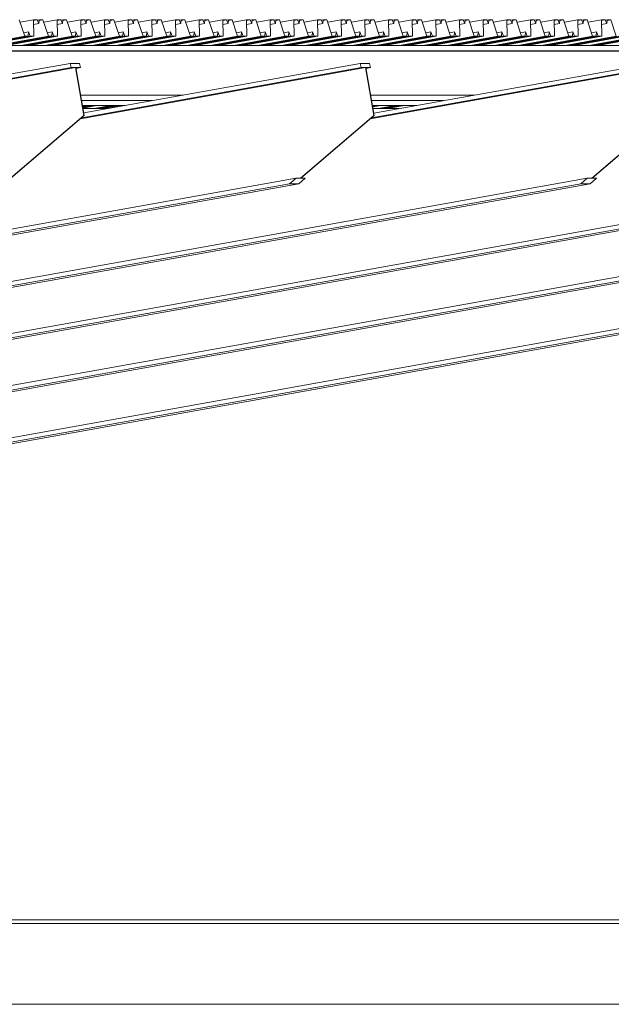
# Model space of a CAD drawing. Header units: millimetres. Extents: x -115474967 to 444143, y -74377 to 241828222.
# Tile 454 of 590: x 67145 to 68486, y 7652 to 9882. Entities that reach past the tile are written whole.
import ezdxf

# ---------------------------------------------------------------- set-up
doc = ezdxf.new("R2010")
doc.units = ezdxf.units.MM
doc.header["$MEASUREMENT"] = 0
doc.linetypes.add('PHANTOM', pattern=[2.5, 1.25, -0.25, 0.25, -0.25, 0.25, -0.25])
doc.layers.add('00-5 Grid 01', color=9, linetype='PHANTOM')

msp = doc.modelspace()

# ---------------------------------------------------------------- linework, layer by layer
at = {"layer": '00-5 Grid 01', "color": 9, "linetype": 'ByBlock', "lineweight": 0, "true_color": 0xc7c8ca}
for p, q in [((67156.4409, 9844.1324), (67144.23061, 9881.55549)), ((67146.00275, 9876.12454), (67176.32167, 9881.55549)), ((67184.98144, 9881.55549), (67176.32167, 9881.55549)), ((67176.32167, 9881.55549), (67177.10219, 9844.1324)), ((67176.35361, 9880.01002), (67184.98144, 9881.55549)), ((67188.63011, 9872.69164), (67184.98144, 9881.55549)), ((67185.27121, 9880.85131), (67189.20187, 9881.55549)), ((67189.20187, 9881.55549), (67188.63011, 9872.69164)), ((67189.10061, 9879.98587), (67197.86164, 9881.55549)), ((67197.86164, 9881.55549), (67189.20187, 9881.55549)), ((67210.07271, 9844.1324), (67197.86164, 9881.55549)), ((67199.63379, 9876.12454), (67229.9527, 9881.55549)), ((67238.61247, 9881.55549), (67229.9527, 9881.55549)), ((67229.9527, 9881.55549), (67230.73401, 9844.1324)), ((67229.98464, 9880.01002), (67238.61247, 9881.55549)), ((67242.26115, 9872.69164), (67238.61247, 9881.55549)), ((67238.90224, 9880.85131), (67242.83291, 9881.55549)), ((67242.83291, 9881.55549), (67242.26115, 9872.69164)), ((67242.73164, 9879.98587), (67251.49345, 9881.55549)), ((67251.49345, 9881.55549), (67242.83291, 9881.55549)), ((67263.70374, 9844.1324), (67251.49345, 9881.55549)), ((67253.26482, 9876.12454), (67283.58374, 9881.55549)), ((67292.24428, 9881.55549), (67283.58374, 9881.55549)), ((67283.58374, 9881.55549), (67284.36504, 9844.1324)), ((67283.61645, 9880.01002), (67292.24428, 9881.55549)), ((67295.89296, 9872.69164), (67292.24428, 9881.55549)), ((67292.53406, 9880.85131), (67296.46394, 9881.55549)), ((67296.46394, 9881.55549), (67295.89296, 9872.69164)), ((67296.36267, 9879.98587), (67305.12448, 9881.55549)), ((67305.12448, 9881.55549), (67296.46394, 9881.55549)), ((67317.33478, 9844.1324), (67305.12448, 9881.55549)), ((67306.89663, 9876.12454), (67337.21555, 9881.55549)), ((67345.87531, 9881.55549), (67337.21555, 9881.55549)), ((67337.21555, 9881.55549), (67337.99607, 9844.1324)), ((67337.24748, 9880.01002), (67345.87531, 9881.55549)), ((67349.52399, 9872.69164), (67345.87531, 9881.55549)), ((67346.16509, 9880.85131), (67350.09575, 9881.55549)), ((67350.09575, 9881.55549), (67349.52399, 9872.69164)), ((67349.99448, 9879.98587), (67358.75552, 9881.55549)), ((67358.75552, 9881.55549), (67350.09575, 9881.55549)), ((67370.96659, 9844.1324), (67358.75552, 9881.55549)), ((67360.52766, 9876.12454), (67390.84658, 9881.55549)), ((67399.50634, 9881.55549), (67390.84658, 9881.55549)), ((67390.84658, 9881.55549), (67391.6271, 9844.1324)), ((67390.87852, 9880.01002), (67399.50634, 9881.55549)), ((67403.15502, 9872.69164), (67399.50634, 9881.55549)), ((67399.79612, 9880.85131), (67403.72678, 9881.55549)), ((67403.72678, 9881.55549), (67403.15502, 9872.69164)), ((67403.62552, 9879.98587), (67412.38655, 9881.55549)), ((67412.38655, 9881.55549), (67403.72678, 9881.55549)), ((67424.59762, 9844.1324), (67412.38655, 9881.55549)), ((67414.1587, 9876.12454), (67444.47761, 9881.55549)), ((67453.13816, 9881.55549), (67444.47761, 9881.55549)), ((67444.47761, 9881.55549), (67445.25891, 9844.1324)), ((67444.51033, 9880.01002), (67453.13816, 9881.55549)), ((67456.78605, 9872.69164), (67453.13816, 9881.55549)), ((67453.42793, 9880.85131), (67457.35781, 9881.55549)), ((67457.35781, 9881.55549), (67456.78605, 9872.69164)), ((67457.25655, 9879.98587), (67466.01836, 9881.55549)), ((67466.01836, 9881.55549), (67457.35781, 9881.55549)), ((67478.22865, 9844.1324), (67466.01836, 9881.55549)), ((67467.78973, 9876.12454), (67498.10864, 9881.55549)), ((67506.76919, 9881.55549), (67498.10864, 9881.55549)), ((67498.10864, 9881.55549), (67498.88995, 9844.1324)), ((67498.14136, 9880.01002), (67506.76919, 9881.55549)), ((67510.41787, 9872.69164), (67506.76919, 9881.55549)), ((67507.05896, 9880.85131), (67510.98963, 9881.55549)), ((67510.98963, 9881.55549), (67510.41787, 9872.69164)), ((67510.88836, 9879.98587), (67519.64939, 9881.55549)), ((67519.64939, 9881.55549), (67510.98963, 9881.55549)), ((67531.85968, 9844.1324), (67519.64939, 9881.55549)), ((67521.42154, 9876.12454), (67551.74046, 9881.55549)), ((67560.40022, 9881.55549), (67551.74046, 9881.55549)), ((67551.74046, 9881.55549), (67552.52098, 9844.1324)), ((67551.77239, 9880.01002), (67560.40022, 9881.55549)), ((67564.0489, 9872.69164), (67560.40022, 9881.55549)), ((67560.69, 9880.85131), (67564.62066, 9881.55549)), ((67564.62066, 9881.55549), (67564.0489, 9872.69164)), ((67564.51939, 9879.98587), (67573.28042, 9881.55549)), ((67573.28042, 9881.55549), (67564.62066, 9881.55549)), ((67585.4915, 9844.1324), (67573.28042, 9881.55549)), ((67575.05257, 9876.12454), (67605.37149, 9881.55549)), ((67614.03125, 9881.55549), (67605.37149, 9881.55549)), ((67605.37149, 9881.55549), (67606.15279, 9844.1324)), ((67605.40343, 9880.01002), (67614.03125, 9881.55549)), ((67617.67993, 9872.69164), (67614.03125, 9881.55549)), ((67614.32103, 9880.85131), (67618.25169, 9881.55549)), ((67618.25169, 9881.55549), (67617.67993, 9872.69164)), ((67618.15043, 9879.98587), (67626.91224, 9881.55549)), ((67626.91224, 9881.55549), (67618.25169, 9881.55549)), ((67639.12253, 9844.1324), (67626.91224, 9881.55549)), ((67628.6836, 9876.12454), (67659.00252, 9881.55549)), ((67667.66306, 9881.55549), (67659.00252, 9881.55549)), ((67659.00252, 9881.55549), (67659.78382, 9844.1324)), ((67659.03524, 9880.01002), (67667.66306, 9881.55549)), ((67671.31174, 9872.69164), (67667.66306, 9881.55549)), ((67667.95284, 9880.85131), (67671.88272, 9881.55549)), ((67671.88272, 9881.55549), (67671.31174, 9872.69164)), ((67671.78146, 9879.98587), (67680.54327, 9881.55549)), ((67680.54327, 9881.55549), (67671.88272, 9881.55549)), ((67692.75356, 9844.1324), (67680.54327, 9881.55549)), ((67682.31542, 9876.12454), (67712.63433, 9881.55549)), ((67721.2941, 9881.55549), (67712.63433, 9881.55549)), ((67712.63433, 9881.55549), (67713.41486, 9844.1324)), ((67712.66627, 9880.01002), (67721.2941, 9881.55549)), ((67724.94277, 9872.69164), (67721.2941, 9881.55549)), ((67721.58387, 9880.85131), (67725.51453, 9881.55549)), ((67725.51453, 9881.55549), (67724.94277, 9872.69164)), ((67725.41327, 9879.98587), (67734.1743, 9881.55549)), ((67734.1743, 9881.55549), (67725.51453, 9881.55549)), ((67746.38537, 9844.1324), (67734.1743, 9881.55549)), ((67735.94645, 9876.12454), (67766.26536, 9881.55549)), ((67774.92513, 9881.55549), (67766.26536, 9881.55549)), ((67766.26536, 9881.55549), (67767.04589, 9844.1324)), ((67766.2973, 9880.01002), (67774.92513, 9881.55549)), ((67778.57381, 9872.69164), (67774.92513, 9881.55549)), ((67775.2149, 9880.85131), (67779.14557, 9881.55549)), ((67779.14557, 9881.55549), (67778.57381, 9872.69164)), ((67779.0443, 9879.98587), (67787.80533, 9881.55549)), ((67787.80533, 9881.55549), (67779.14557, 9881.55549)), ((67800.0164, 9844.1324), (67787.80533, 9881.55549)), ((67789.57748, 9876.12454), (67819.8964, 9881.55549)), ((67828.55694, 9881.55549), (67819.8964, 9881.55549)), ((67819.8964, 9881.55549), (67820.6777, 9844.1324)), ((67819.92911, 9880.01002), (67828.55694, 9881.55549)), ((67832.20484, 9872.69164), (67828.55694, 9881.55549)), ((67828.84672, 9880.85131), (67832.7766, 9881.55549)), ((67832.7766, 9881.55549), (67832.20484, 9872.69164)), ((67832.67533, 9879.98587), (67841.43714, 9881.55549)), ((67841.43714, 9881.55549), (67832.7766, 9881.55549)), ((67853.64744, 9844.1324), (67841.43714, 9881.55549)), ((67843.20851, 9876.12454), (67873.52743, 9881.55549)), ((67882.18797, 9881.55549), (67873.52743, 9881.55549)), ((67873.52743, 9881.55549), (67874.30873, 9844.1324)), ((67873.56014, 9880.01002), (67882.18797, 9881.55549)), ((67885.83665, 9872.69164), (67882.18797, 9881.55549)), ((67882.47775, 9880.85131), (67886.40841, 9881.55549)), ((67886.40841, 9881.55549), (67885.83665, 9872.69164)), ((67886.30715, 9879.98587), (67895.06818, 9881.55549)), ((67895.06818, 9881.55549), (67886.40841, 9881.55549)), ((67907.27847, 9844.1324), (67895.06818, 9881.55549)), ((67896.84032, 9876.12454), (67927.15924, 9881.55549)), ((67935.81901, 9881.55549), (67927.15924, 9881.55549)), ((67927.15924, 9881.55549), (67927.93976, 9844.1324)), ((67927.19118, 9880.01002), (67935.81901, 9881.55549)), ((67939.46768, 9872.69164), (67935.81901, 9881.55549)), ((67936.10878, 9880.85131), (67940.03944, 9881.55549)), ((67940.03944, 9881.55549), (67939.46768, 9872.69164)), ((67939.93818, 9879.98587), (67948.69921, 9881.55549)), ((67948.69921, 9881.55549), (67940.03944, 9881.55549)), ((67960.91028, 9844.1324), (67948.69921, 9881.55549)), ((67950.47136, 9876.12454), (67980.79027, 9881.55549)), ((67989.45004, 9881.55549), (67980.79027, 9881.55549)), ((67980.79027, 9881.55549), (67981.57157, 9844.1324)), ((67980.82221, 9880.01002), (67989.45004, 9881.55549)), ((67993.09871, 9872.69164), (67989.45004, 9881.55549)), ((67989.73981, 9880.85131), (67993.67048, 9881.55549)), ((67993.67048, 9881.55549), (67993.09871, 9872.69164)), ((67993.56921, 9879.98587), (68002.33102, 9881.55549)), ((68002.33102, 9881.55549), (67993.67048, 9881.55549)), ((68014.54131, 9844.1324), (68002.33102, 9881.55549)), ((68004.10239, 9876.12454), (68034.4213, 9881.55549)), ((68043.08185, 9881.55549), (68034.4213, 9881.55549)), ((68034.4213, 9881.55549), (68035.20261, 9844.1324)), ((68034.45402, 9880.01002), (68043.08185, 9881.55549)), ((68046.73053, 9872.69164), (68043.08185, 9881.55549)), ((68043.37162, 9880.85131), (68047.30151, 9881.55549)), ((68047.30151, 9881.55549), (68046.73053, 9872.69164)), ((68047.20024, 9879.98587), (68055.96205, 9881.55549)), ((68055.96205, 9881.55549), (68047.30151, 9881.55549)), ((68068.17234, 9844.1324), (68055.96205, 9881.55549)), ((68057.7342, 9876.12454), (68088.05312, 9881.55549)), ((68096.71288, 9881.55549), (68088.05312, 9881.55549)), ((68088.05312, 9881.55549), (68088.83364, 9844.1324)), ((68088.08505, 9880.01002), (68096.71288, 9881.55549)), ((68100.36156, 9872.69164), (68096.71288, 9881.55549)), ((68097.00266, 9880.85131), (68100.93332, 9881.55549)), ((68100.93332, 9881.55549), (68100.36156, 9872.69164)), ((68100.83205, 9879.98587), (68109.59308, 9881.55549)), ((68109.59308, 9881.55549), (68100.93332, 9881.55549)), ((68121.80416, 9844.1324), (68109.59308, 9881.55549)), ((68111.36523, 9876.12454), (68141.68415, 9881.55549)), ((68150.34391, 9881.55549), (68141.68415, 9881.55549)), ((68141.68415, 9881.55549), (68142.46467, 9844.1324)), ((68141.71609, 9880.01002), (68150.34391, 9881.55549)), ((68153.99259, 9872.69164), (68150.34391, 9881.55549)), ((68150.63369, 9880.85131), (68154.56435, 9881.55549)), ((68154.56435, 9881.55549), (68153.99259, 9872.69164)), ((68154.46309, 9879.98587), (68163.22412, 9881.55549)), ((68163.22412, 9881.55549), (68154.56435, 9881.55549)), ((68175.43519, 9844.1324), (68163.22412, 9881.55549)), ((68164.99626, 9876.12454), (68195.31518, 9881.55549)), ((68203.97572, 9881.55549), (68195.31518, 9881.55549)), ((68195.31518, 9881.55549), (68196.09648, 9844.1324)), ((68195.3479, 9880.01002), (68203.97572, 9881.55549)), ((68207.62362, 9872.69164), (68203.97572, 9881.55549)), ((68204.2655, 9880.85131), (68208.19538, 9881.55549)), ((68208.19538, 9881.55549), (68207.62362, 9872.69164)), ((68208.09412, 9879.98587), (68216.85593, 9881.55549)), ((68216.85593, 9881.55549), (68208.19538, 9881.55549)), ((68229.06622, 9844.1324), (68216.85593, 9881.55549)), ((68218.6273, 9876.12454), (68248.94621, 9881.55549)), ((68257.60676, 9881.55549), (68248.94621, 9881.55549)), ((68248.94621, 9881.55549), (68249.72752, 9844.1324)), ((68248.97893, 9880.01002), (68257.60676, 9881.55549)), ((68261.25543, 9872.69164), (68257.60676, 9881.55549)), ((68257.89653, 9880.85131), (68261.8272, 9881.55549)), ((68261.8272, 9881.55549), (68261.25543, 9872.69164)), ((68261.72593, 9879.98587), (68270.48696, 9881.55549)), ((68270.48696, 9881.55549), (68261.8272, 9881.55549)), ((68282.69725, 9844.1324), (68270.48696, 9881.55549)), ((68272.25911, 9876.12454), (68302.57802, 9881.55549)), ((68311.23779, 9881.55549), (68302.57802, 9881.55549)), ((68302.57802, 9881.55549), (68303.35855, 9844.1324)), ((68302.60996, 9880.01002), (68311.23779, 9881.55549)), ((68314.88647, 9872.69164), (68311.23779, 9881.55549)), ((68311.52756, 9880.85131), (68315.45823, 9881.55549)), ((68315.45823, 9881.55549), (68314.88647, 9872.69164)), ((68315.35696, 9879.98587), (68324.11799, 9881.55549)), ((68324.11799, 9881.55549), (68315.45823, 9881.55549)), ((68336.32906, 9844.1324), (68324.11799, 9881.55549)), ((68325.89014, 9876.12454), (68356.20906, 9881.55549)), ((68364.86882, 9881.55549), (68356.20906, 9881.55549)), ((68356.20906, 9881.55549), (68356.99036, 9844.1324)), ((68356.24099, 9880.01002), (68364.86882, 9881.55549)), ((68368.5175, 9872.69164), (68364.86882, 9881.55549)), ((68365.1586, 9880.85131), (68369.08926, 9881.55549)), ((68369.08926, 9881.55549), (68368.5175, 9872.69164)), ((68368.98799, 9879.98587), (68377.7498, 9881.55549)), ((68377.7498, 9881.55549), (68369.08926, 9881.55549)), ((68389.9601, 9844.1324), (68377.7498, 9881.55549)), ((68379.52117, 9876.12454), (68409.84009, 9881.55549)), ((68418.50063, 9881.55549), (68409.84009, 9881.55549)), ((68409.84009, 9881.55549), (68410.62139, 9844.1324)), ((68409.87281, 9880.01002), (68418.50063, 9881.55549)), ((68422.14931, 9872.69164), (68418.50063, 9881.55549)), ((68418.79041, 9880.85131), (68422.72029, 9881.55549)), ((68422.72029, 9881.55549), (68422.14931, 9872.69164)), ((68422.61903, 9879.98587), (68431.38084, 9881.55549)), ((68431.38084, 9881.55549), (68422.72029, 9881.55549)), ((68443.59113, 9844.1324), (68431.38084, 9881.55549)), ((68433.15298, 9876.12454), (68463.4719, 9881.55549)), ((68472.13167, 9881.55549), (68463.4719, 9881.55549)), ((68463.4719, 9881.55549), (68464.25242, 9844.1324)), ((68463.50384, 9880.01002), (68472.13167, 9881.55549)), ((68475.78034, 9872.69164), (68472.13167, 9881.55549)), ((68472.42144, 9880.85131), (68476.3521, 9881.55549)), ((68476.3521, 9881.55549), (68475.78034, 9872.69164)), ((68476.25084, 9879.98587), (68485.01187, 9881.55549)), ((68485.01187, 9881.55549), (68476.3521, 9881.55549)), ((68497.22294, 9844.1324), (68485.01187, 9881.55549)), ((67153.95989, 9851.73823), (67165.10534, 9853.73472)), ((67165.10534, 9853.73472), (67164.48606, 9844.1324)), ((67169.05781, 9844.1324), (67165.10534, 9853.73472)), ((67176.55147, 9870.52845), (67188.63011, 9872.69164)), ((67207.59093, 9851.73823), (67218.73637, 9853.73472)), ((67218.73637, 9853.73472), (67218.11709, 9844.1324)), ((67222.68884, 9844.1324), (67218.73637, 9853.73472)), ((67230.1825, 9870.52845), (67242.26115, 9872.69164)), ((67261.22196, 9851.73823), (67272.3674, 9853.73472)), ((67272.3674, 9853.73472), (67271.74813, 9844.1324)), ((67276.31988, 9844.1324), (67272.3674, 9853.73472)), ((67283.81431, 9870.52845), (67295.89296, 9872.69164)), ((67314.85299, 9851.73823), (67325.99921, 9853.73472)), ((67325.99921, 9853.73472), (67325.37994, 9844.1324)), ((67329.95169, 9844.1324), (67325.99921, 9853.73472)), ((67337.44534, 9870.52845), (67349.52399, 9872.69164)), ((67368.4848, 9851.73823), (67379.63025, 9853.73472)), ((67379.63025, 9853.73472), (67379.01097, 9844.1324)), ((67383.58272, 9844.1324), (67379.63025, 9853.73472)), ((67391.07637, 9870.52845), (67403.15502, 9872.69164)), ((67422.11583, 9851.73823), (67433.26128, 9853.73472)), ((67433.26128, 9853.73472), (67432.642, 9844.1324)), ((67437.21375, 9844.1324), (67433.26128, 9853.73472)), ((67444.70819, 9870.52845), (67456.78605, 9872.69164)), ((67475.74687, 9851.73823), (67486.89231, 9853.73472)), ((67486.89231, 9853.73472), (67486.27381, 9844.1324)), ((67490.84556, 9844.1324), (67486.89231, 9853.73472)), ((67498.33922, 9870.52845), (67510.41787, 9872.69164)), ((67529.37868, 9851.73823), (67540.52412, 9853.73472)), ((67540.52412, 9853.73472), (67539.90485, 9844.1324)), ((67544.4766, 9844.1324), (67540.52412, 9853.73472)), ((67551.97025, 9870.52845), (67564.0489, 9872.69164)), ((67583.00971, 9851.73823), (67594.15516, 9853.73472)), ((67594.15516, 9853.73472), (67593.53588, 9844.1324)), ((67598.10763, 9844.1324), (67594.15516, 9853.73472)), ((67605.60128, 9870.52845), (67617.67993, 9872.69164)), ((67636.64074, 9851.73823), (67647.78619, 9853.73472)), ((67647.78619, 9853.73472), (67647.16691, 9844.1324)), ((67651.73866, 9844.1324), (67647.78619, 9853.73472)), ((67659.23309, 9870.52845), (67671.31174, 9872.69164)), ((67690.27255, 9851.73823), (67701.418, 9853.73472)), ((67701.418, 9853.73472), (67700.79872, 9844.1324)), ((67705.37047, 9844.1324), (67701.418, 9853.73472)), ((67712.86413, 9870.52845), (67724.94277, 9872.69164)), ((67743.90359, 9851.73823), (67755.04903, 9853.73472)), ((67755.04903, 9853.73472), (67754.42975, 9844.1324)), ((67759.00151, 9844.1324), (67755.04903, 9853.73472)), ((67766.49516, 9870.52845), (67778.57381, 9872.69164)), ((67797.53462, 9851.73823), (67808.68006, 9853.73472)), ((67808.68006, 9853.73472), (67808.06079, 9844.1324)), ((67812.63254, 9844.1324), (67808.68006, 9853.73472)), ((67820.12697, 9870.52845), (67832.20484, 9872.69164)), ((67851.16565, 9851.73823), (67862.3111, 9853.73472)), ((67862.3111, 9853.73472), (67861.6926, 9844.1324)), ((67866.26435, 9844.1324), (67862.3111, 9853.73472)), ((67873.758, 9870.52845), (67885.83665, 9872.69164)), ((67904.79746, 9851.73823), (67915.94291, 9853.73472)), ((67915.94291, 9853.73472), (67915.32363, 9844.1324)), ((67919.89538, 9844.1324), (67915.94291, 9853.73472)), ((67927.38903, 9870.52845), (67939.46768, 9872.69164)), ((67958.42849, 9851.73823), (67969.57394, 9853.73472)), ((67969.57394, 9853.73472), (67968.95466, 9844.1324)), ((67973.52641, 9844.1324), (67969.57394, 9853.73472)), ((67981.02007, 9870.52845), (67993.09871, 9872.69164)), ((68012.05953, 9851.73823), (68023.20497, 9853.73472)), ((68023.20497, 9853.73472), (68022.58569, 9844.1324)), ((68027.15745, 9844.1324), (68023.20497, 9853.73472)), ((68034.65188, 9870.52845), (68046.73053, 9872.69164)), ((68065.69134, 9851.73823), (68076.83678, 9853.73472)), ((68076.83678, 9853.73472), (68076.21751, 9844.1324)), ((68080.78926, 9844.1324), (68076.83678, 9853.73472)), ((68088.28291, 9870.52845), (68100.36156, 9872.69164)), ((68119.32237, 9851.73823), (68130.46782, 9853.73472)), ((68130.46782, 9853.73472), (68129.84854, 9844.1324)), ((68134.42029, 9844.1324), (68130.46782, 9853.73472)), ((68141.91394, 9870.52845), (68153.99259, 9872.69164)), ((68172.9534, 9851.73823), (68184.09885, 9853.73472)), ((68184.09885, 9853.73472), (68183.47957, 9844.1324)), ((68188.05132, 9844.1324), (68184.09885, 9853.73472)), ((68195.54575, 9870.52845), (68207.62362, 9872.69164)), ((68226.58443, 9851.73823), (68237.72988, 9853.73472)), ((68237.72988, 9853.73472), (68237.11138, 9844.1324)), ((68241.68313, 9844.1324), (68237.72988, 9853.73472)), ((68249.17679, 9870.52845), (68261.25543, 9872.69164)), ((68280.21625, 9851.73823), (68291.36169, 9853.73472)), ((68291.36169, 9853.73472), (68290.74241, 9844.1324)), ((68295.31417, 9844.1324), (68291.36169, 9853.73472)), ((68302.80782, 9870.52845), (68314.88647, 9872.69164)), ((68333.84728, 9851.73823), (68344.99272, 9853.73472)), ((68344.99272, 9853.73472), (68344.37345, 9844.1324)), ((68348.9452, 9844.1324), (68344.99272, 9853.73472)), ((68356.43885, 9870.52845), (68368.5175, 9872.69164)), ((68387.47831, 9851.73823), (68398.62376, 9853.73472)), ((68398.62376, 9853.73472), (68398.00448, 9844.1324)), ((68402.57701, 9844.1324), (68398.62376, 9853.73472)), ((68410.07066, 9870.52845), (68422.14931, 9872.69164)), ((68441.11012, 9851.73823), (68452.25557, 9853.73472)), ((68452.25557, 9853.73472), (68451.63629, 9844.1324)), ((68456.20804, 9844.1324), (68452.25557, 9853.73472)), ((68463.7017, 9870.52845), (68475.78034, 9872.69164)), ((67040.45597, 9823.35738), (67156.4409, 9844.1324)), ((67048.50036, 9823.35738), (67164.48606, 9844.1324)), ((67053.07211, 9823.35738), (67169.05781, 9844.1324)), ((67061.11727, 9823.35738), (67177.10219, 9844.1324)), ((67094.08701, 9823.35738), (67210.07271, 9844.1324)), ((67102.13139, 9823.35738), (67218.11709, 9844.1324)), ((67106.70392, 9823.35738), (67222.68884, 9844.1324)), ((67114.7483, 9823.35738), (67230.73401, 9844.1324)), ((67147.71804, 9823.35738), (67263.70374, 9844.1324)), ((67155.7632, 9823.35738), (67271.74813, 9844.1324)), ((67164.48606, 9844.1324), (67156.4409, 9844.1324)), ((67160.33495, 9823.35738), (67276.31988, 9844.1324)), ((67168.37933, 9823.35738), (67284.36504, 9844.1324)), ((67177.10219, 9844.1324), (67169.05781, 9844.1324)), ((67201.34985, 9823.35738), (67317.33478, 9844.1324)), ((67209.39423, 9823.35738), (67325.37994, 9844.1324)), ((67218.11709, 9844.1324), (67210.07271, 9844.1324)), ((67213.96598, 9823.35738), (67329.95169, 9844.1324)), ((67222.01114, 9823.35738), (67337.99607, 9844.1324)), ((67230.73401, 9844.1324), (67222.68884, 9844.1324)), ((67254.98088, 9823.35738), (67370.96659, 9844.1324)), ((67263.02526, 9823.35738), (67379.01097, 9844.1324)), ((67271.74813, 9844.1324), (67263.70374, 9844.1324)), ((67267.59702, 9823.35738), (67383.58272, 9844.1324)), ((67275.64218, 9823.35738), (67391.6271, 9844.1324)), ((67284.36504, 9844.1324), (67276.31988, 9844.1324)), ((67308.61191, 9823.35738), (67424.59762, 9844.1324)), ((67316.65708, 9823.35738), (67432.642, 9844.1324)), ((67325.37994, 9844.1324), (67317.33478, 9844.1324)), ((67321.22883, 9823.35738), (67437.21375, 9844.1324)), ((67329.27321, 9823.35738), (67445.25891, 9844.1324)), ((67337.99607, 9844.1324), (67329.95169, 9844.1324)), ((67362.24373, 9823.35738), (67478.22865, 9844.1324)), ((67370.28811, 9823.35738), (67486.27381, 9844.1324)), ((67379.01097, 9844.1324), (67370.96659, 9844.1324)), ((67374.85986, 9823.35738), (67490.84556, 9844.1324)), ((67382.90424, 9823.35738), (67498.88995, 9844.1324)), ((67391.6271, 9844.1324), (67383.58272, 9844.1324)), ((67415.87476, 9823.35738), (67531.85968, 9844.1324)), ((67423.91914, 9823.35738), (67539.90485, 9844.1324)), ((67432.642, 9844.1324), (67424.59762, 9844.1324)), ((67428.49089, 9823.35738), (67544.4766, 9844.1324)), ((67436.53605, 9823.35738), (67552.52098, 9844.1324)), ((67445.25891, 9844.1324), (67437.21375, 9844.1324)), ((67469.50579, 9823.35738), (67585.4915, 9844.1324)), ((67477.55095, 9823.35738), (67593.53588, 9844.1324)), ((67486.27381, 9844.1324), (67478.22865, 9844.1324)), ((67482.1227, 9823.35738), (67598.10763, 9844.1324)), ((67490.16709, 9823.35738), (67606.15279, 9844.1324)), ((67498.88995, 9844.1324), (67490.84556, 9844.1324)), ((67523.13682, 9823.35738), (67639.12253, 9844.1324)), ((67531.18198, 9823.35738), (67647.16691, 9844.1324)), ((67539.90485, 9844.1324), (67531.85968, 9844.1324)), ((67535.75374, 9823.35738), (67651.73866, 9844.1324)), ((67543.79812, 9823.35738), (67659.78382, 9844.1324)), ((67552.52098, 9844.1324), (67544.4766, 9844.1324)), ((67576.76863, 9823.35738), (67692.75356, 9844.1324)), ((67584.81302, 9823.35738), (67700.79872, 9844.1324)), ((67593.53588, 9844.1324), (67585.4915, 9844.1324)), ((67589.38477, 9823.35738), (67705.37047, 9844.1324)), ((67597.42993, 9823.35738), (67713.41486, 9844.1324)), ((67606.15279, 9844.1324), (67598.10763, 9844.1324)), ((67630.39967, 9823.35738), (67746.38537, 9844.1324)), ((67638.44405, 9823.35738), (67754.42975, 9844.1324)), ((67647.16691, 9844.1324), (67639.12253, 9844.1324)), ((67643.0158, 9823.35738), (67759.00151, 9844.1324)), ((67651.06096, 9823.35738), (67767.04589, 9844.1324)), ((67659.78382, 9844.1324), (67651.73866, 9844.1324)), ((67684.0307, 9823.35738), (67800.0164, 9844.1324)), ((67692.07586, 9823.35738), (67808.06079, 9844.1324)), ((67700.79872, 9844.1324), (67692.75356, 9844.1324)), ((67696.64761, 9823.35738), (67812.63254, 9844.1324)), ((67704.69199, 9823.35738), (67820.6777, 9844.1324)), ((67713.41486, 9844.1324), (67705.37047, 9844.1324)), ((67737.66251, 9823.35738), (67853.64744, 9844.1324)), ((67745.70689, 9823.35738), (67861.6926, 9844.1324)), ((67754.42975, 9844.1324), (67746.38537, 9844.1324)), ((67750.27864, 9823.35738), (67866.26435, 9844.1324)), ((67758.32303, 9823.35738), (67874.30873, 9844.1324)), ((67767.04589, 9844.1324), (67759.00151, 9844.1324)), ((67791.29354, 9823.35738), (67907.27847, 9844.1324)), ((67799.33792, 9823.35738), (67915.32363, 9844.1324)), ((67808.06079, 9844.1324), (67800.0164, 9844.1324)), ((67803.90968, 9823.35738), (67919.89538, 9844.1324)), ((67811.95484, 9823.35738), (67927.93976, 9844.1324)), ((67820.6777, 9844.1324), (67812.63254, 9844.1324)), ((67844.92457, 9823.35738), (67960.91028, 9844.1324)), ((67852.96974, 9823.35738), (67968.95466, 9844.1324)), ((67861.6926, 9844.1324), (67853.64744, 9844.1324)), ((67857.54149, 9823.35738), (67973.52641, 9844.1324)), ((67865.58587, 9823.35738), (67981.57157, 9844.1324)), ((67874.30873, 9844.1324), (67866.26435, 9844.1324)), ((67898.55561, 9823.35738), (68014.54131, 9844.1324)), ((67906.60077, 9823.35738), (68022.58569, 9844.1324)), ((67915.32363, 9844.1324), (67907.27847, 9844.1324)), ((67911.17252, 9823.35738), (68027.15745, 9844.1324)), ((67919.2169, 9823.35738), (68035.20261, 9844.1324)), ((67927.93976, 9844.1324), (67919.89538, 9844.1324)), ((67952.18742, 9823.35738), (68068.17234, 9844.1324)), ((67960.2318, 9823.35738), (68076.21751, 9844.1324)), ((67968.95466, 9844.1324), (67960.91028, 9844.1324)), ((67964.80355, 9823.35738), (68080.78926, 9844.1324)), ((67972.84871, 9823.35738), (68088.83364, 9844.1324)), ((67981.57157, 9844.1324), (67973.52641, 9844.1324)), ((68005.81845, 9823.35738), (68121.80416, 9844.1324)), ((68013.86283, 9823.35738), (68129.84854, 9844.1324)), ((68022.58569, 9844.1324), (68014.54131, 9844.1324)), ((68018.43458, 9823.35738), (68134.42029, 9844.1324)), ((68026.47975, 9823.35738), (68142.46467, 9844.1324)), ((68035.20261, 9844.1324), (68027.15745, 9844.1324)), ((68059.44948, 9823.35738), (68175.43519, 9844.1324)), ((68067.49464, 9823.35738), (68183.47957, 9844.1324)), ((68076.21751, 9844.1324), (68068.17234, 9844.1324)), ((68072.0664, 9823.35738), (68188.05132, 9844.1324)), ((68080.11078, 9823.35738), (68196.09648, 9844.1324)), ((68088.83364, 9844.1324), (68080.78926, 9844.1324)), ((68113.08129, 9823.35738), (68229.06622, 9844.1324)), ((68121.12568, 9823.35738), (68237.11138, 9844.1324)), ((68129.84854, 9844.1324), (68121.80416, 9844.1324)), ((68125.69743, 9823.35738), (68241.68313, 9844.1324)), ((68133.74181, 9823.35738), (68249.72752, 9844.1324)), ((68142.46467, 9844.1324), (68134.42029, 9844.1324)), ((68166.71233, 9823.35738), (68282.69725, 9844.1324)), ((68174.75671, 9823.35738), (68290.74241, 9844.1324)), ((68183.47957, 9844.1324), (68175.43519, 9844.1324)), ((68179.32846, 9823.35738), (68295.31417, 9844.1324)), ((68187.37362, 9823.35738), (68303.35855, 9844.1324)), ((68196.09648, 9844.1324), (68188.05132, 9844.1324)), ((68220.34336, 9823.35738), (68336.32906, 9844.1324)), ((68228.38852, 9823.35738), (68344.37345, 9844.1324)), ((68237.11138, 9844.1324), (68229.06622, 9844.1324)), ((68232.96027, 9823.35738), (68348.9452, 9844.1324)), ((68241.00465, 9823.35738), (68356.99036, 9844.1324)), ((68249.72752, 9844.1324), (68241.68313, 9844.1324)), ((68273.97439, 9823.35738), (68389.9601, 9844.1324)), ((68282.01955, 9823.35738), (68398.00448, 9844.1324)), ((68290.74241, 9844.1324), (68282.69725, 9844.1324)), ((68286.5913, 9823.35738), (68402.57701, 9844.1324)), ((68294.63569, 9823.35738), (68410.62139, 9844.1324)), ((68303.35855, 9844.1324), (68295.31417, 9844.1324)), ((68327.6062, 9823.35738), (68443.59113, 9844.1324)), ((68335.65059, 9823.35738), (68451.63629, 9844.1324)), ((68344.37345, 9844.1324), (68336.32906, 9844.1324)), ((68340.22234, 9823.35738), (68456.20804, 9844.1324)), ((68348.2675, 9823.35738), (68464.25242, 9844.1324)), ((68356.99036, 9844.1324), (68348.9452, 9844.1324)), ((68381.23724, 9823.35738), (68497.22294, 9844.1324)), ((68389.28162, 9823.35738), (68505.26732, 9844.1324)), ((68398.00448, 9844.1324), (68389.9601, 9844.1324)), ((68393.85415, 9823.35738), (68509.83907, 9844.1324)), ((68401.89853, 9823.35738), (68517.88346, 9844.1324)), ((68410.62139, 9844.1324), (68402.57701, 9844.1324)), ((68434.86827, 9823.35738), (68550.85397, 9844.1324)), ((68442.91343, 9823.35738), (68558.89836, 9844.1324)), ((68451.63629, 9844.1324), (68443.59113, 9844.1324)), ((68447.48518, 9823.35738), (68563.47011, 9844.1324)), ((68455.52956, 9823.35738), (68571.51527, 9844.1324)), ((68464.25242, 9844.1324), (68456.20804, 9844.1324)), ((70143.29268, 9823.35738), (64676.12503, 9823.35738)), ((70143.52481, 9810.50288), (64676.35638, 9810.50288)), ((70145.46365, 9810.8503), (64678.29601, 9810.8503)), ((66620.31753, 9656.43353), (67271.4973, 9773.06733)), ((66622.97614, 9658.69954), (67261.50316, 9773.06733)), ((66628.93133, 9669.71802), (67259.82761, 9782.71872)), ((67280.90565, 9782.71872), (67259.82761, 9782.71872)), ((67261.50316, 9773.06733), (67259.82761, 9782.71872)), ((67271.4973, 9773.06733), (67261.50316, 9773.06733)), ((67290.33581, 9664.54179), (67271.4973, 9773.06733)), ((67272.58629, 9773.06733), (67291.42481, 9664.54179)), ((67282.58043, 9773.06733), (67272.58629, 9773.06733)), ((67272.88775, 9771.33102), (67282.58043, 9773.06733)), ((67282.58043, 9773.06733), (67280.90565, 9782.71872)), ((67283.08052, 9657.42905), (67928.70081, 9773.06733)), ((67285.73991, 9659.69584), (67918.70668, 9773.06733)), ((67290.39424, 9670.48062), (67917.0319, 9782.71872)), ((67938.10917, 9782.71872), (67917.0319, 9782.71872)), ((67918.70668, 9773.06733), (67917.0319, 9782.71872)), ((67928.70081, 9773.06733), (67918.70668, 9773.06733)), ((67947.53933, 9664.54179), (67928.70081, 9773.06733)), ((67929.78981, 9773.06733), (67948.62832, 9664.54179)), ((67939.78394, 9773.06733), (67929.78981, 9773.06733)), ((67930.09127, 9771.33102), (67939.78394, 9773.06733)), ((67939.78394, 9773.06733), (67938.10917, 9782.71872)), ((67939.50507, 9656.76537), (68588.83246, 9773.06733)), ((67942.16446, 9659.03216), (68578.83833, 9773.06733)), ((67947.68577, 9669.97196), (68577.16277, 9782.71872)), ((67515.46868, 9710.79367), (67283.396, 9710.79367)), ((67445.64061, 9698.28659), (67285.56698, 9698.28659)), ((68175.59955, 9710.79367), (67940.59952, 9710.79367)), ((68105.77148, 9698.28659), (67942.7705, 9698.28659)), ((67384.07736, 9687.26033), (67287.48168, 9687.26033)), ((67287.8478, 9685.15011), (67299.63044, 9687.26033)), ((67288.09005, 9683.75265), (67307.67482, 9687.26033)), ((67288.22793, 9682.9581), (67312.24657, 9687.26033)), ((67288.47097, 9681.56064), (67320.29173, 9687.26033)), ((67344.16237, 9680.11098), (67288.72257, 9680.11098)), ((67313.34803, 9680.11098), (67353.26147, 9687.26033)), ((67321.39241, 9680.11098), (67361.30585, 9687.26033)), ((67325.96416, 9680.11098), (67365.87838, 9687.26033)), ((67334.00932, 9680.11098), (67373.92276, 9687.26033)), ((68044.20823, 9687.26033), (67944.6852, 9687.26033)), ((67944.88305, 9686.11992), (67951.25032, 9687.26033)), ((67945.02093, 9685.32538), (67955.82207, 9687.26033)), ((67945.26319, 9683.92791), (67963.86646, 9687.26033)), ((68004.29324, 9680.11098), (67945.92609, 9680.11098)), ((67956.92275, 9680.11098), (67996.83619, 9687.26033)), ((67964.96791, 9680.11098), (68004.88135, 9687.26033)), ((67969.53967, 9680.11098), (68009.45311, 9687.26033)), ((67977.58405, 9680.11098), (68017.49749, 9687.26033)), ((67124.12471, 9522.87123), (67290.33581, 9664.54179)), ((67291.42481, 9664.54179), (67125.21371, 9522.87123)), ((67291.42481, 9664.54179), (67290.33581, 9664.54179)), ((67781.32823, 9522.87123), (67947.53933, 9664.54179)), ((67948.62832, 9664.54179), (67782.41722, 9522.87123)), ((67948.62832, 9664.54179), (67947.53933, 9664.54179)), ((68441.4591, 9522.87123), (68607.67098, 9664.54179)), ((68608.75997, 9664.54179), (68442.54809, 9522.87123)), ((65516.97991, 9119.0903), (67771.3341, 9522.87123)), ((65803.24993, 9052.12726), (68431.46496, 9522.87123)), ((66089.51995, 8985.42674), (69090.13294, 9522.87123)), ((66375.78996, 8918.72621), (69748.80013, 9522.87123)), ((66638.22128, 8847.75617), (70407.46732, 9522.87123)), ((67771.3341, 9522.87123), (67756.55322, 9510.27224)), ((67781.32823, 9522.87123), (67771.3341, 9522.87123)), ((67792.41136, 9522.87123), (67777.63048, 9510.27224)), ((67792.41136, 9522.87123), (67782.41722, 9522.87123)), ((68431.46496, 9522.87123), (68416.68408, 9510.27224)), ((68441.4591, 9522.87123), (68431.46496, 9522.87123)), ((68452.54223, 9522.87123), (68437.76135, 9510.27224)), ((68452.54223, 9522.87123), (68442.54809, 9522.87123)), ((65516.97991, 9109.139), (67756.55322, 9510.27224)), ((65526.14055, 9107.00464), (67777.63048, 9510.27224)), ((65803.24993, 9042.17675), (68416.68408, 9510.27224)), ((65812.41057, 9040.0416), (68437.76135, 9510.27224)), ((66089.51995, 8975.47544), (69075.35128, 9510.27224)), ((66098.68059, 8973.34108), (69096.42854, 9510.27224)), ((66375.78996, 8908.77492), (69734.01925, 9510.27224)), ((66384.9506, 8906.64055), (69755.09651, 9510.27224)), ((66662.55618, 8842.1632), (70392.68644, 9510.27224)), ((66671.78771, 8840.04129), (70413.7637, 9510.27224)), ((67777.63048, 9510.27224), (67756.55322, 9510.27224)), ((68437.76135, 9510.27224), (68416.68408, 9510.27224)), ((65726.99928, 7843.78113), (69475.28023, 7843.78113)), ((65726.99928, 7835.28105), (69475.28023, 7835.28105)), ((65726.99928, 7652.2809), (69475.28023, 7652.2809))]:
    msp.add_line(p, q, dxfattribs=at)

doc.saveas('drawing.dxf')
